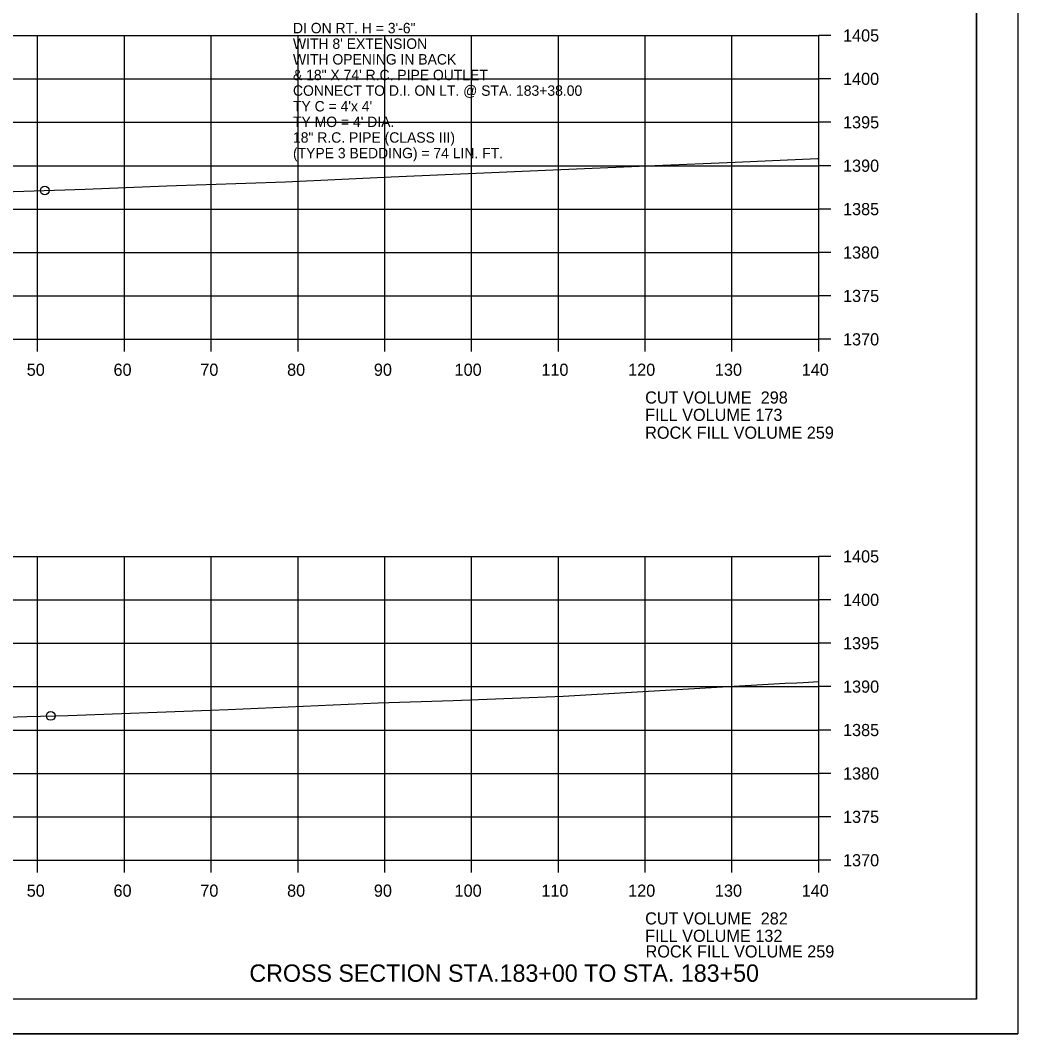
# Model space of a CAD drawing. Extents: x 1374311 to 1383814, y 384102 to 406278.
# Drawn here: x 1382688.1 to 1382803, y 398384.9 to 398501.7 of the extents above; entities that cross this region are included whole.
import ezdxf

# ---------------------------------------------------------------- set-up
doc = ezdxf.new("R2010")
doc.units = 0
for name, color, linetype in [('R_Axis', 7, 'Continuous'), ('R_Axis Annot', 7, 'Continuous'), ('R_Border', 7, 'Continuous'), ('R_Draft', 7, 'Continuous'), ('R_Exist Surface', 7, 'Continuous'), ('R_Fin Surface', 7, 'Continuous'), ('R_Grid', 7, 'Continuous'), ('R_No Plot', 7, 'Continuous'), ('R_Water Annot', 7, 'Continuous')]:
    doc.layers.add(name, color=color, linetype=linetype)

msp = doc.modelspace()

# ---------------------------------------------------------------- linework, layer by layer
at = {"layer": 'R_Axis'}
for p, q in [((1382780.07, 398464.91), (1382780.07, 398499.91)), ((1382781.47, 398499.91), (1382780.07, 398499.91)), ((1382781.47, 398494.91), (1382780.07, 398494.91)), ((1382781.47, 398489.91), (1382780.07, 398489.91)), ((1382781.47, 398484.91), (1382780.07, 398484.91)), ((1382781.47, 398479.91), (1382780.07, 398479.91)), ((1382781.47, 398474.91), (1382780.07, 398474.91)), ((1382781.47, 398469.91), (1382780.07, 398469.91)), ((1382500.07, 398464.91), (1382780.07, 398464.91)), ((1382690.07, 398463.51), (1382690.07, 398464.91)), ((1382700.07, 398463.51), (1382700.07, 398464.91)), ((1382710.07, 398463.51), (1382710.07, 398464.91)), ((1382720.07, 398463.51), (1382720.07, 398464.91)), ((1382730.07, 398463.51), (1382730.07, 398464.91)), ((1382740.07, 398463.51), (1382740.07, 398464.91)), ((1382750.07, 398463.51), (1382750.07, 398464.91)), ((1382760.07, 398463.51), (1382760.07, 398464.91)), ((1382770.07, 398463.51), (1382770.07, 398464.91)), ((1382780.07, 398463.51), (1382780.07, 398464.91)), ((1382781.47, 398464.91), (1382780.07, 398464.91)), ((1382780.07, 398404.91), (1382780.07, 398439.91)), ((1382781.47, 398439.91), (1382780.07, 398439.91)), ((1382781.47, 398434.91), (1382780.07, 398434.91)), ((1382781.47, 398429.91), (1382780.07, 398429.91)), ((1382781.47, 398424.91), (1382780.07, 398424.91)), ((1382781.47, 398419.91), (1382780.07, 398419.91)), ((1382781.47, 398414.91), (1382780.07, 398414.91)), ((1382781.47, 398409.91), (1382780.07, 398409.91)), ((1382500.07, 398404.91), (1382780.07, 398404.91)), ((1382690.07, 398403.51), (1382690.07, 398404.91)), ((1382700.07, 398403.51), (1382700.07, 398404.91)), ((1382710.07, 398403.51), (1382710.07, 398404.91)), ((1382720.07, 398403.51), (1382720.07, 398404.91)), ((1382730.07, 398403.51), (1382730.07, 398404.91)), ((1382740.07, 398403.51), (1382740.07, 398404.91)), ((1382750.07, 398403.51), (1382750.07, 398404.91)), ((1382760.07, 398403.51), (1382760.07, 398404.91)), ((1382770.07, 398403.51), (1382770.07, 398404.91)), ((1382780.07, 398403.51), (1382780.07, 398404.91)), ((1382781.47, 398404.91), (1382780.07, 398404.91))]:
    msp.add_line(p, q, dxfattribs=at)
at = {"layer": 'R_Border'}
for q in [(1382798.25, 398594.37), (1382482.07, 398388.91)]:
    msp.add_line((1382798.25, 398388.91), q, dxfattribs=at)
at = {"layer": 'R_Exist Surface'}
for points in [[(1382675.51, 398481.56), (1382695.55, 398482.2), (1382704.91, 398482.59), (1382718.61, 398483.06), (1382730.81, 398483.61), (1382749.48, 398484.45), (1382761.17, 398484.95), (1382770.45, 398485.31), (1382779.93, 398485.72), (1382780.07, 398485.73)], [(1382673.24, 398420.92), (1382688.81, 398421.46), (1382693.57, 398421.57), (1382709.97, 398422.2), (1382712.01, 398422.29), (1382729.3, 398423.06), (1382737.94, 398423.3), (1382750.63, 398423.8), (1382776.22, 398425.29), (1382777.55, 398425.35), (1382778.28, 398425.39), (1382780.07, 398425.48)]]:
    msp.add_lwpolyline(points, dxfattribs=at)
at = {"layer": 'R_Grid'}
for p, q in [((1382500.07, 398499.91), (1382780.07, 398499.91)), ((1382690.07, 398464.91), (1382690.07, 398499.91)), ((1382700.07, 398464.91), (1382700.07, 398499.91)), ((1382710.07, 398464.91), (1382710.07, 398499.91)), ((1382720.07, 398464.91), (1382720.07, 398499.91)), ((1382730.07, 398464.91), (1382730.07, 398499.91)), ((1382740.07, 398464.91), (1382740.07, 398499.91)), ((1382750.07, 398464.91), (1382750.07, 398499.91)), ((1382760.07, 398464.91), (1382760.07, 398499.91)), ((1382770.07, 398464.91), (1382770.07, 398499.91)), ((1382780.07, 398464.91), (1382780.07, 398499.91)), ((1382500.07, 398494.91), (1382780.07, 398494.91)), ((1382500.07, 398489.91), (1382780.07, 398489.91)), ((1382500.07, 398484.91), (1382780.07, 398484.91)), ((1382500.07, 398479.91), (1382780.07, 398479.91)), ((1382500.07, 398474.91), (1382780.07, 398474.91)), ((1382500.07, 398469.91), (1382780.07, 398469.91)), ((1382500.07, 398464.91), (1382780.07, 398464.91)), ((1382500.07, 398439.91), (1382780.07, 398439.91)), ((1382690.07, 398404.91), (1382690.07, 398439.91)), ((1382700.07, 398404.91), (1382700.07, 398439.91)), ((1382710.07, 398404.91), (1382710.07, 398439.91)), ((1382720.07, 398404.91), (1382720.07, 398439.91)), ((1382730.07, 398404.91), (1382730.07, 398439.91)), ((1382740.07, 398404.91), (1382740.07, 398439.91)), ((1382750.07, 398404.91), (1382750.07, 398439.91)), ((1382760.07, 398404.91), (1382760.07, 398439.91)), ((1382770.07, 398404.91), (1382770.07, 398439.91)), ((1382780.07, 398404.91), (1382780.07, 398439.91)), ((1382500.07, 398434.91), (1382780.07, 398434.91)), ((1382500.07, 398429.91), (1382780.07, 398429.91)), ((1382500.07, 398424.91), (1382780.07, 398424.91)), ((1382500.07, 398419.91), (1382780.07, 398419.91)), ((1382500.07, 398414.91), (1382780.07, 398414.91)), ((1382500.07, 398409.91), (1382780.07, 398409.91)), ((1382500.07, 398404.91), (1382780.07, 398404.91))]:
    msp.add_line(p, q, dxfattribs=at)
at = {"layer": 'R_No Plot'}
msp.add_line((1382469.67, 398384.93), (1382803, 398384.93), dxfattribs=at)
for points in [[(1382469.66, 398598.27), (1382803, 398598.27), (1382803, 398384.93), (1382469.66, 398384.93)], [(1382715.99, 398594.37), (1382715.99, 398584.49), (1382751.72, 398584.49), (1382751.72, 398581.57), (1382774.92, 398581.57), (1382774.92, 398557.24), (1382798.25, 398557.24), (1382798.25, 398388.91), (1382482.07, 398388.91), (1382482.07, 398594.37)]]:
    msp.add_lwpolyline(points, close=True, dxfattribs=at)
for centre in [(1382690.88, 398482.05), (1382690.88, 398482.05), (1382691.57, 398421.53), (1382691.57, 398421.53)]:
    msp.add_circle(centre, 0.5, dxfattribs=at)

# ---------------------------------------------------------------- texts
at = {"layer": 'R_Axis Annot'}
for s, p in [('1405', (1382782.87, 398499.21)), ('1400', (1382782.87, 398494.21)), ('1395', (1382782.87, 398489.21)), ('1390', (1382782.87, 398484.21)), ('1385', (1382782.87, 398479.21)), ('1380', (1382782.87, 398474.21)), ('1375', (1382782.87, 398469.21)), ('1370', (1382782.87, 398464.21)), ('50', (1382688.81, 398460.71)), ('60', (1382698.81, 398460.71)), ('70', (1382708.81, 398460.71)), ('80', (1382718.81, 398460.71)), ('90', (1382728.81, 398460.71)), ('100', (1382738.11, 398460.71)), ('110', (1382748.11, 398460.71)), ('120', (1382758.11, 398460.71)), ('130', (1382768.11, 398460.71)), ('140', (1382778.11, 398460.71)), ('CUT VOLUME  298', (1382760.07, 398457.51)), ('FILL VOLUME 173', (1382760.07, 398455.51)), ('1405', (1382782.87, 398439.21)), ('1400', (1382782.87, 398434.21)), ('1395', (1382782.87, 398429.21)), ('1390', (1382782.87, 398424.21)), ('1385', (1382782.87, 398419.21)), ('1380', (1382782.87, 398414.21)), ('1375', (1382782.87, 398409.21)), ('1370', (1382782.87, 398404.21)), ('50', (1382688.81, 398400.71)), ('60', (1382698.81, 398400.71)), ('70', (1382708.81, 398400.71)), ('80', (1382718.81, 398400.71)), ('90', (1382728.81, 398400.71)), ('100', (1382738.11, 398400.71)), ('110', (1382748.11, 398400.71)), ('120', (1382758.11, 398400.71)), ('130', (1382768.11, 398400.71)), ('140', (1382778.11, 398400.71)), ('CUT VOLUME  282', (1382760.07, 398397.51)), ('FILL VOLUME 132', (1382760.07, 398395.51))]:
    msp.add_text(s, height=1.4, dxfattribs=at).set_placement(p)
at = {"layer": 'R_Draft'}
msp.add_text('CROSS SECTION STA.183+00 TO STA. 183+50', height=2, dxfattribs=at).set_placement((1382714.47, 398390.91))
at = {"layer": 'R_Fin Surface'}
for p in [(1382760.07, 398453.46), (1382760.12, 398393.71)]:
    msp.add_text('ROCK FILL VOLUME 259', height=1.4, dxfattribs=at).set_placement(p)
at = {"layer": 'R_Water Annot'}
for s, p in [('DI ON RT. H = 3\'-6"', (1382719.49, 398500.16)), ("WITH 8' EXTENSION ", (1382719.49, 398498.36)), ('WITH OPENING IN BACK', (1382719.49, 398496.56)), ('& 18" X 74\' R.C. PIPE OUTLET', (1382719.49, 398494.76)), ('CONNECT TO D.I. ON LT. @ STA. 183+38.00', (1382719.49, 398492.96)), ("TY C = 4'x 4'", (1382719.49, 398491.16)), ("TY MO = 4' DIA.", (1382719.49, 398489.36)), ('18" R.C. PIPE (CLASS III)', (1382719.49, 398487.56)), ('(TYPE 3 BEDDING) = 74 LIN. FT.', (1382719.49, 398485.76))]:
    msp.add_text(s, height=1.2, dxfattribs=at).set_placement(p)

doc.saveas('drawing.dxf')
